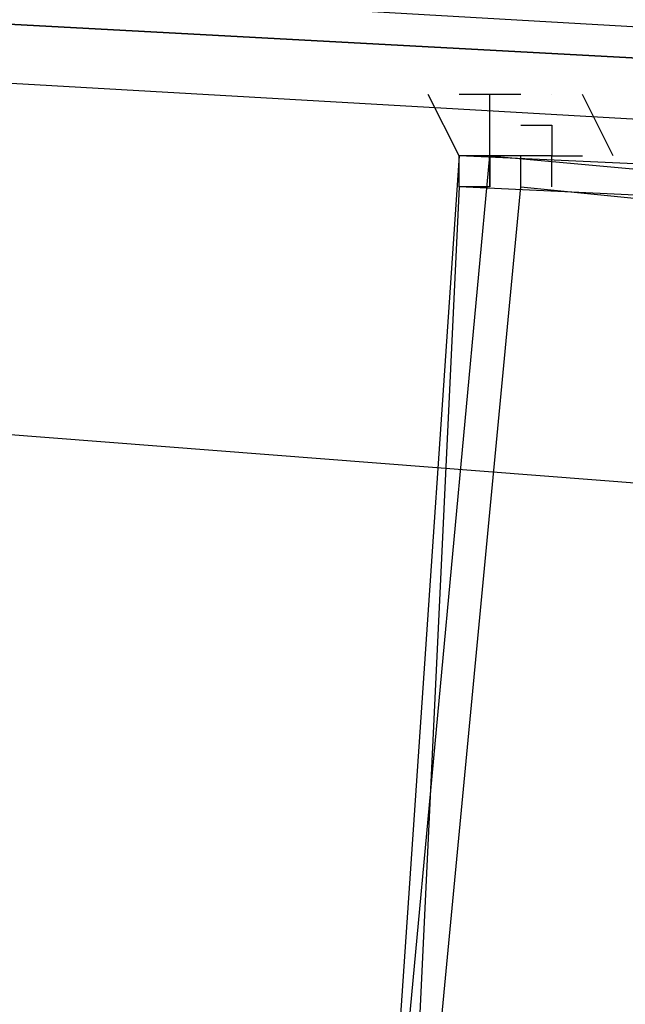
# Model space of a CAD drawing. Header units: feet. Extents: x -79 to 198, y -22 to 181.
# Tile 725 of 982: x 95.357 to 95.618, y 153.411 to 153.837. Entities that reach past the tile are written whole.
import ezdxf

# ---------------------------------------------------------------- set-up
doc = ezdxf.new("R2010")
doc.units = ezdxf.units.FT
doc.layers.add('A-AREA-UNIDAD', color=30, linetype='CONTINUOUS')
doc.layers.add('A-LINEA', color=7, linetype='CONTINUOUS')

msp = doc.modelspace()

# ---------------------------------------------------------------- linework, layer by layer
at = {"layer": 'A-AREA-UNIDAD'}
msp.add_lwpolyline([(122.848, 148.0889), (115.808, 150.2578), (115.2, 150.2578), (115.168, 150.4178), (111.328, 151.2178), (111.28, 151.3778), (104, 152.7289), (99.072, 153.3689), (92.192, 153.9022), (87.92, 153.9733), (87.92, 152.7289), (87.2, 149.8133), (91.36, 148.8889), (91.52, 148.5333), (92.672, 148.4089), (92.72, 147.2889), (92.512, 146.4889), (94.848, 146.0622), (96.96, 145.4222), (97.088, 143.9822), (93.088, 127.1644), (96.32, 126.4178)], dxfattribs=at)
at = {"layer": 'A-LINEA'}
for p, q in [((95.5733, 153.8044), (95.5733, 153.8044)), ((95.5733, 153.8044), (95.5733, 153.8044)), ((95.5733, 153.7778), (95.5733, 153.7778)), ((95.5733, 153.7778), (95.5733, 153.7778))]:
    msp.add_line(p, q, dxfattribs=at)
for points in [[(91.7333, 154.0578), (95.6667, 153.8311), (95.6667, 153.8178), (91.72, 154.0311), (91.72, 154.0444), (91.72, 154.0578), (91.7333, 154.0578)], [(91.7333, 154.0578), (95.6667, 153.8311), (95.6667, 153.8178), (91.72, 154.0311), (91.72, 154.0444), (91.72, 154.0578), (91.7333, 154.0578)], [(91.72, 154.0311), (95.6667, 153.8178), (95.6667, 153.8044), (95.6667, 153.7911), (91.72, 154.0178), (91.72, 154.0311)], [(91.72, 154.0311), (95.6667, 153.8178), (95.6667, 153.8044), (95.6667, 153.7911), (91.72, 154.0178), (91.72, 154.0311)], [(95.56, 153.7778), (95.5467, 153.7778), (95.5467, 153.7778), (95.5467, 153.7778), (95.5467, 153.7778), (95.5333, 153.8044), (95.5333, 153.8044)], [(95.56, 153.7778), (95.5467, 153.7778), (95.5467, 153.7778), (95.5467, 153.7778), (95.5467, 153.7778), (95.5333, 153.8044), (95.5333, 153.8044)], [(95.5733, 153.8044), (95.56, 153.8044), (95.56, 153.8044), (95.5467, 153.8044), (95.5467, 153.8044)], [(95.5733, 153.8044), (95.56, 153.8044), (95.56, 153.8044), (95.5467, 153.8044), (95.5467, 153.8044)], [(95.5733, 153.7644), (95.5733, 153.7778), (95.5733, 153.7778), (95.5733, 153.7778), (95.5733, 153.7778), (95.5733, 153.7778), (95.56, 153.7778), (95.56, 153.7778), (95.56, 153.8044), (95.56, 153.8044)], [(95.5733, 153.7644), (95.5733, 153.7778), (95.5733, 153.7778), (95.5733, 153.7778), (95.5733, 153.7778), (95.5733, 153.7778), (95.56, 153.7778), (95.56, 153.7778), (95.56, 153.8044), (95.56, 153.8044)], [(95.5733, 153.8044), (95.5733, 153.8044), (95.5733, 153.8044)], [(95.5733, 153.8044), (95.5733, 153.8044), (95.5733, 153.8044)], [(95.5867, 153.8044), (95.5867, 153.8044), (95.5867, 153.8044)], [(95.5867, 153.8044), (95.5867, 153.8044), (95.5867, 153.8044)], [(95.6133, 153.7778), (95.6, 153.8044), (95.6, 153.8044), (95.6, 153.8044), (95.6, 153.8044)], [(95.6133, 153.7778), (95.6, 153.8044), (95.6, 153.8044), (95.6, 153.8044), (95.6, 153.8044)], [(95.5733, 153.7911), (95.5867, 153.7911), (95.5867, 153.7911), (95.5867, 153.7778), (95.5867, 153.7778), (95.56, 153.7778), (95.56, 153.7778), (95.56, 153.7778), (95.56, 153.7778), (95.56, 153.7644), (95.56, 153.7644), (95.56, 153.7644), (95.5467, 153.7644), (95.5467, 153.7778), (95.5467, 153.7778)], [(95.5733, 153.7911), (95.5867, 153.7911), (95.5867, 153.7911), (95.5867, 153.7778), (95.5867, 153.7778), (95.56, 153.7778), (95.56, 153.7778), (95.56, 153.7778), (95.56, 153.7778), (95.56, 153.7644), (95.56, 153.7644), (95.56, 153.7644), (95.5467, 153.7644), (95.5467, 153.7778), (95.5467, 153.7778)], [(95.8, 153.1778), (95.5067, 153.2044), (95.56, 153.7778), (95.8533, 153.7511), (95.8, 153.1778)], [(95.5067, 153.1911), (95.8, 153.1778), (95.84, 153.7644), (95.5467, 153.7778), (95.5067, 153.1911)], [(95.8, 153.1778), (95.5067, 153.2044), (95.56, 153.7778), (95.8533, 153.7511), (95.8, 153.1778)], [(95.5067, 153.1911), (95.8, 153.1778), (95.84, 153.7644), (95.5467, 153.7778), (95.5067, 153.1911)], [(95.5733, 153.7778), (95.5733, 153.7778), (95.5733, 153.7778)], [(95.5733, 153.7778), (95.5733, 153.7778), (95.5733, 153.7778)], [(95.5867, 153.7644), (95.5867, 153.7778), (95.5867, 153.7778), (95.5867, 153.7778), (95.5867, 153.7778), (95.5867, 153.7778), (95.6, 153.7778), (95.6, 153.7778)], [(95.5867, 153.7778), (95.5867, 153.7778), (95.5867, 153.7778)], [(95.5867, 153.7644), (95.5867, 153.7778), (95.5867, 153.7778), (95.5867, 153.7778), (95.5867, 153.7778), (95.5867, 153.7778), (95.6, 153.7778), (95.6, 153.7778)], [(95.5867, 153.7778), (95.5867, 153.7778), (95.5867, 153.7778)], [(95.7867, 153.1911), (95.52, 153.2044), (95.5733, 153.7644), (95.84, 153.7378), (95.7867, 153.1911)], [(95.52, 153.2044), (95.7867, 153.1911), (95.8267, 153.7511), (95.5467, 153.7644), (95.52, 153.2044)], [(95.7867, 153.1911), (95.52, 153.2044), (95.5733, 153.7644), (95.84, 153.7378), (95.7867, 153.1911)], [(95.52, 153.2044), (95.7867, 153.1911), (95.8267, 153.7511), (95.5467, 153.7644), (95.52, 153.2044)]]:
    msp.add_lwpolyline(points, dxfattribs=at)
msp.add_lwpolyline([(95.56, 153.7778), (95.56, 153.7778), (95.56, 153.7644), (95.56, 153.7644)], close=True, dxfattribs=at)
msp.add_lwpolyline([(95.56, 153.7778), (95.56, 153.7778), (95.56, 153.7644), (95.56, 153.7644)], close=True, dxfattribs=at)

doc.saveas('drawing.dxf')
